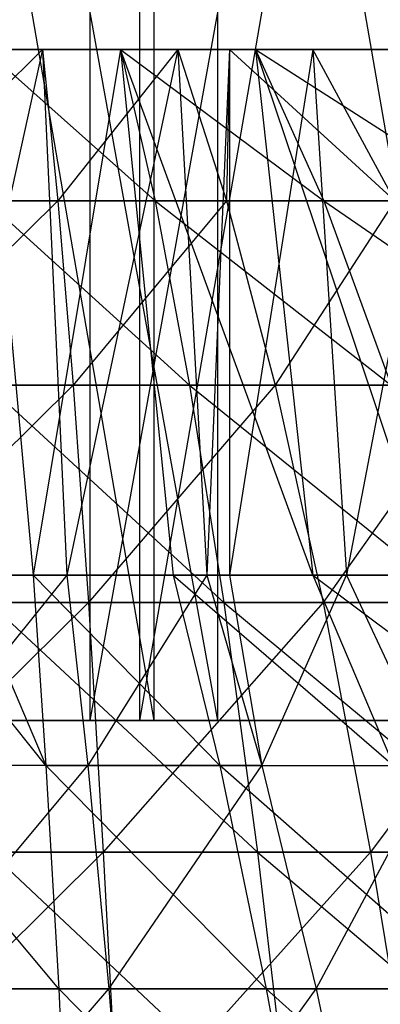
# Model space of a CAD drawing. Extents: x -125 to 125, y -143 to 0.
# Tile 306 of 406: x 0.12 to 1.25, y -26.68 to -23.62. Entities that reach past the tile are written whole.
import ezdxf

# ---------------------------------------------------------------- set-up
doc = ezdxf.new("R2010")
doc.units = 0
doc.header["$LTSCALE"] = 25.4
doc.layers.get('0').update_dxf_attribs({"linetype": 'CONTINUOUS'})

# ---------------------------------------------------------------- blocks, each defined once
blk = doc.blocks.new('NL2500027000_STL_3')
at = {"color": 0}
for p, q in [((-0.4962, -19.8, 18.4933), (0.5415, -25.8, 18.4921)), ((-0.4962, -19.8, 18.4933), (0.5415, -25.8, 18.4921)), ((0.7401, -25.8, 19.9863), (-0.343, -19.8, 19.9971)), ((0.7401, -25.8, 19.9863), (-0.343, -19.8, 19.9971)), ((0.343, -25.8, -19.9971), (1.4251, -19.8, -19.9492)), ((0.343, -25.8, -19.9971), (1.4251, -19.8, -19.9492)), ((0.343, -25.8, -19.9971), (0.343, -19.8, -19.9971)), ((0.343, -25.8, -19.9971), (0.343, -19.8, -19.9971)), ((1.5323, -19.8, -18.4364), (0.4962, -25.8, -18.4933)), ((1.5323, -19.8, -18.4364), (0.4962, -25.8, -18.4933)), ((0.4962, -19.8, -18.4933), (0.4962, -25.8, -18.4933)), ((0.4962, -19.8, -18.4933), (0.4962, -25.8, -18.4933)), ((0.5415, -19.8, 18.4921), (0.5415, -25.8, 18.4921)), ((0.5415, -19.8, 18.4921), (0.5415, -25.8, 18.4921)), ((0.5415, -19.8, 18.4921), (1.5775, -25.8, 18.4326)), ((0.5415, -19.8, 18.4921), (1.5775, -25.8, 18.4326)), ((0.7401, -25.8, 19.9863), (0.7401, -19.8, 19.9863)), ((0.7401, -25.8, 19.9863), (0.7401, -19.8, 19.9863)), ((0.1945, -23.7144, -9.9893), (-0.2829, -24.1847, -12.4569)), ((0.1945, -23.7144, -9.9893), (-0.2829, -24.1847, -12.4569)), ((-0.2268, -23.7144, -9.9886), (0.1945, -23.7144, -9.9893)), ((-0.2268, -23.7144, -9.9886), (0.1945, -23.7144, -9.9893)), ((0.1945, -23.7144, -9.9893), (-0.1654, -25.3479, -9.9898)), ((0.1945, -23.7144, -9.9893), (-0.1654, -25.3479, -9.9898)), ((0.4374, -23.7144, 9.9816), (0.0162, -23.7144, 9.9912)), ((0.0162, -23.7144, 9.9912), (0.5454, -24.1847, 12.4481)), ((0.0162, -23.7144, 9.9912), (0.5454, -24.1847, 12.4481)), ((0.0162, -23.7144, 9.9912), (0.1654, -25.3479, 9.9898)), ((0.0162, -23.7144, 9.9912), (0.1654, -25.3479, 9.9898)), ((0.4374, -23.7144, 9.9816), (0.0162, -23.7144, 9.9912)), ((0.4374, -23.7144, 9.9816), (0.1654, -25.3479, 9.9898)), ((0.4374, -23.7144, 9.9816), (0.1654, -25.3479, 9.9898)), ((0.1945, -23.7144, -9.9893), (0.2425, -24.1847, -12.4577)), ((0.1945, -23.7144, -9.9893), (0.2425, -24.1847, -12.4577)), ((0.1945, -23.7144, -9.9893), (0.6154, -23.7144, -9.9722)), ((0.1945, -23.7144, -9.9893), (0.6154, -23.7144, -9.9722)), ((0.1945, -23.7144, -9.9893), (0.2705, -25.3479, -9.9875)), ((0.1945, -23.7144, -9.9893), (0.2705, -25.3479, -9.9875)), ((0.6154, -23.7144, -9.9722), (0.2425, -24.1847, -12.4577)), ((0.6154, -23.7144, -9.9722), (0.2425, -24.1847, -12.4577)), ((0.6154, -23.7144, -9.9722), (0.2705, -25.3479, -9.9875)), ((0.6154, -23.7144, -9.9722), (0.2705, -25.3479, -9.9875)), ((0.8578, -23.7144, 9.9543), (0.4374, -23.7144, 9.9816)), ((0.4374, -23.7144, 9.9816), (1.0697, -24.1847, 12.4141)), ((0.4374, -23.7144, 9.9816), (1.0697, -24.1847, 12.4141)), ((0.4374, -23.7144, 9.9816), (0.5454, -24.1847, 12.4481)), ((0.4374, -23.7144, 9.9816), (0.5454, -24.1847, 12.4481)), ((0.8578, -23.7144, 9.9543), (0.4374, -23.7144, 9.9816)), ((1.0354, -25.3479, 9.9374), (0.4374, -23.7144, 9.9816)), ((0.4374, -23.7144, 9.9816), (0.601, -25.3479, 9.9731)), ((0.4374, -23.7144, 9.9816), (0.601, -25.3479, 9.9731)), ((1.0354, -25.3479, 9.9374), (0.4374, -23.7144, 9.9816)), ((0.6154, -23.7144, -9.9722), (0.7675, -24.1847, -12.4364)), ((0.6154, -23.7144, -9.9722), (0.7675, -24.1847, -12.4364)), ((0.6154, -23.7144, -9.9722), (0.7767, -23.7144, -9.9609)), ((0.6154, -23.7144, -9.9722), (0.7767, -23.7144, -9.9609)), ((0.6154, -23.7144, -9.9722), (0.7059, -25.3479, -9.9662)), ((0.6154, -23.7144, -9.9722), (0.7059, -25.3479, -9.9662)), ((0.7767, -23.7144, -9.9609), (0.7059, -25.3479, -9.9662)), ((0.7767, -23.7144, -9.9609), (0.7059, -25.3479, -9.9662)), ((0.7767, -23.7144, -9.9609), (0.7675, -24.1847, -12.4364)), ((0.7767, -23.7144, -9.9609), (0.7675, -24.1847, -12.4364)), ((0.7767, -23.7144, -9.9609), (1.2911, -24.1847, -12.393)), ((0.7767, -23.7144, -9.9609), (1.2911, -24.1847, -12.393)), ((0.7767, -23.7144, -9.9609), (1.0353, -23.7144, -9.9374)), ((1.0353, -23.7144, -9.9374), (0.7767, -25.3479, -9.9609)), ((1.0353, -23.7144, -9.9374), (0.7767, -25.3479, -9.9609)), ((0.7767, -23.7144, -9.9609), (1.0353, -23.7144, -9.9374)), ((0.7767, -23.7144, -9.9609), (0.7767, -25.3479, -9.9609)), ((0.7767, -23.7144, -9.9609), (0.7767, -25.3479, -9.9609)), ((1.2766, -23.7144, 9.9093), (0.8578, -23.7144, 9.9543)), ((0.8578, -23.7144, 9.9543), (1.5921, -24.1847, 12.358)), ((0.8578, -23.7144, 9.9543), (1.5921, -24.1847, 12.358)), ((0.8578, -23.7144, 9.9543), (1.0697, -24.1847, 12.4141)), ((0.8578, -23.7144, 9.9543), (1.0697, -24.1847, 12.4141)), ((0.8578, -23.7144, 9.9543), (1.0354, -25.3479, 9.9374)), ((0.8578, -23.7144, 9.9543), (1.0354, -25.3479, 9.9374)), ((0.8578, -23.7144, 9.9543), (1.4077, -25.3479, 9.8915)), ((1.2766, -23.7144, 9.9093), (0.8578, -23.7144, 9.9543)), ((0.8578, -23.7144, 9.9543), (1.4077, -25.3479, 9.8915)), ((1.2911, -24.1847, -12.393), (1.0353, -23.7144, -9.9374)), ((1.0353, -23.7144, -9.9374), (1.4533, -23.7144, -9.8849)), ((1.2911, -24.1847, -12.393), (1.0353, -23.7144, -9.9374)), ((1.0353, -23.7144, -9.9374), (1.4533, -23.7144, -9.8849)), ((1.0353, -23.7144, -9.9374), (1.14, -25.3479, -9.9259)), ((1.0353, -23.7144, -9.9374), (1.14, -25.3479, -9.9259)), ((1.4533, -23.7144, -9.8849), (1.14, -25.3479, -9.9259)), ((1.4533, -23.7144, -9.8849), (1.14, -25.3479, -9.9259)), ((0.2425, -24.1847, -12.4577), (-0.3384, -24.7581, -14.9033)), ((0.2425, -24.1847, -12.4577), (-0.3384, -24.7581, -14.9033)), ((0.2425, -24.1847, -12.4577), (-0.2829, -24.1847, -12.4569)), ((0.2425, -24.1847, -12.4577), (-0.2829, -24.1847, -12.4569)), ((0.0202, -24.1847, 12.4601), (0.5454, -24.1847, 12.4481)), ((0.0202, -24.1847, 12.4601), (0.5454, -24.1847, 12.4481)), ((0.0202, -24.1847, 12.4601), (0.6525, -24.7581, 14.8928)), ((0.0202, -24.1847, 12.4601), (0.6525, -24.7581, 14.8928)), ((0.7675, -24.1847, -12.4364), (0.2425, -24.1847, -12.4577)), ((0.2425, -24.1847, -12.4577), (0.2902, -24.7581, -14.9043)), ((0.2425, -24.1847, -12.4577), (0.2902, -24.7581, -14.9043)), ((0.7675, -24.1847, -12.4364), (0.2425, -24.1847, -12.4577)), ((0.7675, -24.1847, -12.4364), (0.2902, -24.7581, -14.9043)), ((0.7675, -24.1847, -12.4364), (0.2902, -24.7581, -14.9043)), ((0.5454, -24.1847, 12.4481), (1.0697, -24.1847, 12.4141)), ((0.5454, -24.1847, 12.4481), (1.0697, -24.1847, 12.4141)), ((0.5454, -24.1847, 12.4481), (1.2798, -24.7581, 14.8521)), ((0.5454, -24.1847, 12.4481), (1.2798, -24.7581, 14.8521)), ((0.5454, -24.1847, 12.4481), (0.6525, -24.7581, 14.8928)), ((0.5454, -24.1847, 12.4481), (0.6525, -24.7581, 14.8928)), ((1.2911, -24.1847, -12.393), (0.7675, -24.1847, -12.4364)), ((0.7675, -24.1847, -12.4364), (0.9182, -24.7581, -14.8788)), ((0.7675, -24.1847, -12.4364), (0.9182, -24.7581, -14.8788)), ((1.2911, -24.1847, -12.393), (0.7675, -24.1847, -12.4364)), ((1.2911, -24.1847, -12.393), (0.9182, -24.7581, -14.8788)), ((1.2911, -24.1847, -12.393), (0.9182, -24.7581, -14.8788)), ((1.0697, -24.1847, 12.4141), (1.5921, -24.1847, 12.358)), ((1.0697, -24.1847, 12.4141), (1.5921, -24.1847, 12.358)), ((1.0697, -24.1847, 12.4141), (1.9048, -24.7581, 14.7849)), ((1.0697, -24.1847, 12.4141), (1.9048, -24.7581, 14.7849)), ((1.0697, -24.1847, 12.4141), (1.2798, -24.7581, 14.8521)), ((1.0697, -24.1847, 12.4141), (1.2798, -24.7581, 14.8521)), ((0.2902, -24.7581, -14.9043), (-0.3934, -25.4333, -17.3235)), ((0.2902, -24.7581, -14.9043), (-0.3934, -25.4333, -17.3235)), ((0.2902, -24.7581, -14.9043), (-0.3384, -24.7581, -14.9033)), ((0.2902, -24.7581, -14.9043), (-0.3384, -24.7581, -14.9033)), ((0.0241, -24.7581, 14.9071), (0.6525, -24.7581, 14.8928)), ((0.0241, -24.7581, 14.9071), (0.6525, -24.7581, 14.8928)), ((0.0241, -24.7581, 14.9071), (0.7585, -25.4333, 17.3114)), ((0.0241, -24.7581, 14.9071), (0.7585, -25.4333, 17.3114)), ((0.9182, -24.7581, -14.8788), (0.2902, -24.7581, -14.9043)), ((0.2902, -24.7581, -14.9043), (0.3373, -25.4333, -17.3247)), ((0.2902, -24.7581, -14.9043), (0.3373, -25.4333, -17.3247)), ((0.9182, -24.7581, -14.8788), (0.2902, -24.7581, -14.9043)), ((0.9182, -24.7581, -14.8788), (0.3373, -25.4333, -17.3247)), ((0.9182, -24.7581, -14.8788), (0.3373, -25.4333, -17.3247)), ((0.6525, -24.7581, 14.8928), (1.2798, -24.7581, 14.8521)), ((0.6525, -24.7581, 14.8928), (1.2798, -24.7581, 14.8521)), ((0.6525, -24.7581, 14.8928), (1.4876, -25.4333, 17.264)), ((0.6525, -24.7581, 14.8928), (1.4876, -25.4333, 17.264)), ((0.6525, -24.7581, 14.8928), (0.7585, -25.4333, 17.3114)), ((0.6525, -24.7581, 14.8928), (0.7585, -25.4333, 17.3114)), ((1.5446, -24.7581, -14.8269), (0.9182, -24.7581, -14.8788)), ((0.9182, -24.7581, -14.8788), (1.0673, -25.4333, -17.2951)), ((0.9182, -24.7581, -14.8788), (1.0673, -25.4333, -17.2951)), ((1.5446, -24.7581, -14.8269), (0.9182, -24.7581, -14.8788)), ((1.5446, -24.7581, -14.8269), (1.0673, -25.4333, -17.2951)), ((1.5446, -24.7581, -14.8269), (1.0673, -25.4333, -17.2951)), ((0.2055, -25.9403, 12.4128), (-0.2705, -25.3479, 9.9875)), ((0.2055, -25.9403, 12.4128), (-0.2705, -25.3479, 9.9875)), ((0.2705, -25.3479, -9.9875), (-0.2055, -25.9403, -12.4128)), ((0.2705, -25.3479, -9.9875), (-0.2055, -25.9403, -12.4128)), ((-0.1654, -25.3479, -9.9898), (0.2705, -25.3479, -9.9875)), ((-0.1654, -25.3479, -9.9898), (0.2705, -25.3479, -9.9875)), ((0.1654, -25.3479, 9.9898), (-0.0475, -25.3479, 9.9911)), ((-0.0475, -25.3479, 9.9911), (0.2055, -25.9403, 12.4128)), ((-0.0475, -25.3479, 9.9911), (0.2055, -25.9403, 12.4128)), ((0.1654, -25.3479, 9.9898), (-0.0475, -25.3479, 9.9911)), ((0.601, -25.3479, 9.9731), (0.1654, -25.3479, 9.9898)), ((0.1654, -25.3479, 9.9898), (0.2055, -25.9403, 12.4128)), ((0.1654, -25.3479, 9.9898), (0.2055, -25.9403, 12.4128)), ((0.1654, -25.3479, 9.9898), (0.7467, -25.9403, 12.392)), ((0.1654, -25.3479, 9.9898), (0.7467, -25.9403, 12.392)), ((0.601, -25.3479, 9.9731), (0.1654, -25.3479, 9.9898)), ((0.2705, -25.3479, -9.9875), (0.7059, -25.3479, -9.9662)), ((0.2705, -25.3479, -9.9875), (0.7059, -25.3479, -9.9662)), ((0.2705, -25.3479, -9.9875), (0.3361, -25.9403, -12.4099)), ((0.2705, -25.3479, -9.9875), (0.3361, -25.9403, -12.4099)), ((0.7059, -25.3479, -9.9662), (0.3361, -25.9403, -12.4099)), ((0.7059, -25.3479, -9.9662), (0.3361, -25.9403, -12.4099)), ((1.0354, -25.3479, 9.9374), (0.601, -25.3479, 9.9731)), ((0.601, -25.3479, 9.9731), (0.7467, -25.9403, 12.392)), ((0.601, -25.3479, 9.9731), (0.7467, -25.9403, 12.392)), ((0.601, -25.3479, 9.9731), (1.2866, -25.9403, 12.3476)), ((0.601, -25.3479, 9.9731), (1.2866, -25.9403, 12.3476)), ((1.0354, -25.3479, 9.9374), (0.601, -25.3479, 9.9731)), ((0.7059, -25.3479, -9.9662), (0.7767, -25.3479, -9.9609)), ((0.7059, -25.3479, -9.9662), (0.7767, -25.3479, -9.9609)), ((0.7059, -25.3479, -9.9662), (0.8771, -25.9403, -12.3834)), ((0.7059, -25.3479, -9.9662), (0.8771, -25.9403, -12.3834)), ((0.7767, -25.3479, -9.9609), (1.14, -25.3479, -9.9259)), ((0.7767, -25.3479, -9.9609), (1.14, -25.3479, -9.9259)), ((0.7767, -25.3479, -9.9609), (0.8771, -25.9403, -12.3834)), ((0.7767, -25.3479, -9.9609), (0.8771, -25.9403, -12.3834)), ((0.8771, -25.9403, -12.3834), (1.14, -25.3479, -9.9259)), ((0.8771, -25.9403, -12.3834), (1.14, -25.3479, -9.9259)), ((1.4077, -25.3479, 9.8915), (1.0354, -25.3479, 9.9374)), ((1.0354, -25.3479, 9.9374), (1.2866, -25.9403, 12.3476)), ((1.0354, -25.3479, 9.9374), (1.2866, -25.9403, 12.3476)), ((1.0354, -25.3479, 9.9374), (1.8239, -25.9403, 12.2797)), ((1.0354, -25.3479, 9.9374), (1.8239, -25.9403, 12.2797)), ((1.4077, -25.3479, 9.8915), (1.0354, -25.3479, 9.9374)), ((1.14, -25.3479, -9.9259), (1.5718, -25.3479, -9.8668)), ((1.14, -25.3479, -9.9259), (1.5718, -25.3479, -9.8668)), ((1.14, -25.3479, -9.9259), (1.4165, -25.9403, -12.3334)), ((1.14, -25.3479, -9.9259), (1.4165, -25.9403, -12.3334)), ((0.3373, -25.4333, -17.3247), (-0.4476, -26.2094, -19.7134)), ((0.3373, -25.4333, -17.3247), (-0.4476, -26.2094, -19.7134)), ((0.3373, -25.4333, -17.3247), (-0.3934, -25.4333, -17.3235)), ((0.3373, -25.4333, -17.3247), (-0.3934, -25.4333, -17.3235)), ((0.0281, -25.4333, 17.328), (0.7585, -25.4333, 17.3114)), ((0.0281, -25.4333, 17.328), (0.7585, -25.4333, 17.3114)), ((0.0281, -25.4333, 17.328), (0.8632, -26.2094, 19.6996)), ((0.0281, -25.4333, 17.328), (0.8632, -26.2094, 19.6996)), ((1.0673, -25.4333, -17.2951), (0.3373, -25.4333, -17.3247)), ((0.3373, -25.4333, -17.3247), (0.3838, -26.2094, -19.7148)), ((0.3373, -25.4333, -17.3247), (0.3838, -26.2094, -19.7148)), ((1.0673, -25.4333, -17.2951), (0.3373, -25.4333, -17.3247)), ((1.0673, -25.4333, -17.2951), (0.3838, -26.2094, -19.7148)), ((1.0673, -25.4333, -17.2951), (0.3838, -26.2094, -19.7148)), ((0.7585, -25.4333, 17.3114), (1.4876, -25.4333, 17.264)), ((0.7585, -25.4333, 17.3114), (1.4876, -25.4333, 17.264)), ((0.7585, -25.4333, 17.3114), (1.6929, -26.2094, 19.6457)), ((0.7585, -25.4333, 17.3114), (1.6929, -26.2094, 19.6457)), ((0.7585, -25.4333, 17.3114), (0.8632, -26.2094, 19.6996)), ((0.7585, -25.4333, 17.3114), (0.8632, -26.2094, 19.6996)), ((1.7955, -25.4333, -17.2347), (1.0673, -25.4333, -17.2951)), ((1.0673, -25.4333, -17.2951), (1.2146, -26.2094, -19.6811)), ((1.0673, -25.4333, -17.2951), (1.2146, -26.2094, -19.6811)), ((1.7955, -25.4333, -17.2347), (1.0673, -25.4333, -17.2951)), ((1.7955, -25.4333, -17.2347), (1.2146, -26.2094, -19.6811)), ((1.7955, -25.4333, -17.2347), (1.2146, -26.2094, -19.6811)), ((-0.7401, -25.8, -19.9863), (0.4962, -25.8, -18.4933)), ((-0.7401, -25.8, -19.9863), (0.4962, -25.8, -18.4933)), ((-0.7401, -25.8, -19.9863), (0.343, -25.8, -19.9971)), ((-0.7401, -25.8, -19.9863), (0.343, -25.8, -19.9971)), ((0.4962, -25.8, -18.4933), (-0.5415, -25.8, -18.4921)), ((0.4962, -25.8, -18.4933), (-0.5415, -25.8, -18.4921)), ((0.7401, -25.8, 19.9863), (-0.4962, -25.8, 18.4933)), ((-0.4962, -25.8, 18.4933), (0.5415, -25.8, 18.4921)), ((0.7401, -25.8, 19.9863), (-0.4962, -25.8, 18.4933)), ((-0.4962, -25.8, 18.4933), (0.5415, -25.8, 18.4921)), ((0.7401, -25.8, 19.9863), (-0.343, -25.8, 19.9971)), ((0.7401, -25.8, 19.9863), (-0.343, -25.8, 19.9971)), ((0.343, -25.8, -19.9971), (0.4962, -25.8, -18.4933)), ((0.343, -25.8, -19.9971), (0.4962, -25.8, -18.4933)), ((0.343, -25.8, -19.9971), (1.5323, -25.8, -18.4364)), ((0.343, -25.8, -19.9971), (1.5323, -25.8, -18.4364)), ((0.343, -25.8, -19.9971), (1.4251, -25.8, -19.9492)), ((0.343, -25.8, -19.9971), (1.4251, -25.8, -19.9492)), ((1.5323, -25.8, -18.4364), (0.4962, -25.8, -18.4933)), ((1.5323, -25.8, -18.4364), (0.4962, -25.8, -18.4933)), ((1.821, -25.8, 19.9169), (0.5415, -25.8, 18.4921)), ((0.5415, -25.8, 18.4921), (1.5775, -25.8, 18.4326)), ((1.821, -25.8, 19.9169), (0.5415, -25.8, 18.4921)), ((0.7401, -25.8, 19.9863), (0.5415, -25.8, 18.4921)), ((0.7401, -25.8, 19.9863), (0.5415, -25.8, 18.4921)), ((0.5415, -25.8, 18.4921), (1.5775, -25.8, 18.4326)), ((1.821, -25.8, 19.9169), (0.7401, -25.8, 19.9863)), ((1.821, -25.8, 19.9169), (0.7401, -25.8, 19.9863)), ((0.2055, -25.9403, 12.4128), (-0.3361, -25.9403, 12.4099)), ((0.2055, -25.9403, 12.4128), (-0.3361, -25.9403, 12.4099)), ((0.2452, -26.6347, 14.8085), (-0.3361, -25.9403, 12.4099)), ((0.2452, -26.6347, 14.8085), (-0.3361, -25.9403, 12.4099)), ((-0.2452, -26.6347, -14.8085), (0.3361, -25.9403, -12.4099)), ((-0.2452, -26.6347, -14.8085), (0.3361, -25.9403, -12.4099)), ((0.3361, -25.9403, -12.4099), (-0.2055, -25.9403, -12.4128)), ((0.3361, -25.9403, -12.4099), (-0.2055, -25.9403, -12.4128)), ((0.2055, -25.9403, 12.4128), (0.7467, -25.9403, 12.392)), ((0.8909, -26.6347, 14.7837), (0.2055, -25.9403, 12.4128)), ((0.2055, -25.9403, 12.4128), (0.7467, -25.9403, 12.392)), ((0.2055, -25.9403, 12.4128), (0.2452, -26.6347, 14.8085)), ((0.2055, -25.9403, 12.4128), (0.2452, -26.6347, 14.8085)), ((0.8909, -26.6347, 14.7837), (0.2055, -25.9403, 12.4128)), ((0.8771, -25.9403, -12.3834), (0.3361, -25.9403, -12.4099)), ((0.3361, -25.9403, -12.4099), (0.401, -26.6347, -14.8051)), ((0.3361, -25.9403, -12.4099), (0.401, -26.6347, -14.8051)), ((0.8771, -25.9403, -12.3834), (0.3361, -25.9403, -12.4099)), ((0.401, -26.6347, -14.8051), (0.8771, -25.9403, -12.3834)), ((0.401, -26.6347, -14.8051), (0.8771, -25.9403, -12.3834)), ((0.7467, -25.9403, 12.392), (1.2866, -25.9403, 12.3476)), ((1.5349, -26.6347, 14.7308), (0.7467, -25.9403, 12.392)), ((0.7467, -25.9403, 12.392), (0.8909, -26.6347, 14.7837)), ((0.7467, -25.9403, 12.392), (0.8909, -26.6347, 14.7837)), ((1.5349, -26.6347, 14.7308), (0.7467, -25.9403, 12.392)), ((0.7467, -25.9403, 12.392), (1.2866, -25.9403, 12.3476)), ((0.8771, -25.9403, -12.3834), (1.4165, -25.9403, -12.3334)), ((0.8771, -25.9403, -12.3834), (1.4165, -25.9403, -12.3334)), ((0.8771, -25.9403, -12.3834), (1.0464, -26.6347, -14.7735)), ((0.8771, -25.9403, -12.3834), (1.0464, -26.6347, -14.7735)), ((1.0464, -26.6347, -14.7735), (1.4165, -25.9403, -12.3334)), ((1.0464, -26.6347, -14.7735), (1.4165, -25.9403, -12.3334)), ((0.3838, -26.2094, -19.7148), (-0.5011, -27.0849, -22.0687)), ((0.3838, -26.2094, -19.7148), (-0.5011, -27.0849, -22.0687)), ((0.3838, -26.2094, -19.7148), (-0.4476, -26.2094, -19.7134)), ((0.3838, -26.2094, -19.7148), (-0.4476, -26.2094, -19.7134)), ((0.0319, -26.2094, 19.7185), (0.8632, -26.2094, 19.6996)), ((0.0319, -26.2094, 19.7185), (0.8632, -26.2094, 19.6996)), ((0.0319, -26.2094, 19.7185), (0.9663, -27.0849, 22.0532)), ((0.0319, -26.2094, 19.7185), (0.9663, -27.0849, 22.0532)), ((1.2146, -26.2094, -19.6811), (0.3838, -26.2094, -19.7148)), ((0.3838, -26.2094, -19.7148), (0.4297, -27.0849, -22.0702)), ((0.3838, -26.2094, -19.7148), (0.4297, -27.0849, -22.0702)), ((1.2146, -26.2094, -19.6811), (0.3838, -26.2094, -19.7148)), ((1.2146, -26.2094, -19.6811), (0.4297, -27.0849, -22.0702)), ((1.2146, -26.2094, -19.6811), (0.4297, -27.0849, -22.0702)), ((0.8632, -26.2094, 19.6996), (1.6929, -26.2094, 19.6457)), ((0.8632, -26.2094, 19.6996), (1.6929, -26.2094, 19.6457)), ((0.8632, -26.2094, 19.6996), (1.8951, -27.0849, 21.9929)), ((0.8632, -26.2094, 19.6996), (1.8951, -27.0849, 21.9929)), ((0.8632, -26.2094, 19.6996), (0.9663, -27.0849, 22.0532)), ((0.8632, -26.2094, 19.6996), (0.9663, -27.0849, 22.0532)), ((2.0432, -26.2094, -19.6124), (1.2146, -26.2094, -19.6811)), ((1.2146, -26.2094, -19.6811), (1.3597, -27.0849, -22.0325)), ((1.2146, -26.2094, -19.6811), (1.3597, -27.0849, -22.0325)), ((2.0432, -26.2094, -19.6124), (1.2146, -26.2094, -19.6811)), ((0.2452, -26.6347, 14.8085), (-0.401, -26.6347, 14.8051)), ((0.2452, -26.6347, 14.8085), (-0.401, -26.6347, 14.8051)), ((-0.2843, -27.4297, -17.1728), (0.401, -26.6347, -14.8051)), ((-0.2843, -27.4297, -17.1728), (0.401, -26.6347, -14.8051)), ((-0.2452, -26.6347, -14.8085), (0.401, -26.6347, -14.8051)), ((-0.2452, -26.6347, -14.8085), (0.401, -26.6347, -14.8051)), ((0.8909, -26.6347, 14.7837), (0.2452, -26.6347, 14.8085)), ((0.8909, -26.6347, 14.7837), (0.2452, -26.6347, 14.8085)), ((1.0331, -27.4297, 17.144), (0.2452, -26.6347, 14.8085)), ((0.2452, -26.6347, 14.8085), (0.2843, -27.4297, 17.1728)), ((0.2452, -26.6347, 14.8085), (0.2843, -27.4297, 17.1728)), ((1.0331, -27.4297, 17.144), (0.2452, -26.6347, 14.8085)), ((0.401, -26.6347, -14.8051), (1.0464, -26.6347, -14.7735)), ((0.401, -26.6347, -14.8051), (1.0464, -26.6347, -14.7735)), ((0.401, -26.6347, -14.8051), (0.465, -27.4297, -17.1688)), ((0.401, -26.6347, -14.8051), (0.465, -27.4297, -17.1688)), ((0.465, -27.4297, -17.1688), (1.0464, -26.6347, -14.7735)), ((0.465, -27.4297, -17.1688), (1.0464, -26.6347, -14.7735)), ((1.5349, -26.6347, 14.7308), (0.8909, -26.6347, 14.7837)), ((1.5349, -26.6347, 14.7308), (0.8909, -26.6347, 14.7837)), ((1.7799, -27.4297, 17.0826), (0.8909, -26.6347, 14.7837)), ((0.8909, -26.6347, 14.7837), (1.0331, -27.4297, 17.144)), ((0.8909, -26.6347, 14.7837), (1.0331, -27.4297, 17.144)), ((1.7799, -27.4297, 17.0826), (0.8909, -26.6347, 14.7837)), ((1.0464, -26.6347, -14.7735), (1.6898, -26.6347, -14.7138)), ((1.0464, -26.6347, -14.7735), (1.6898, -26.6347, -14.7138)), ((1.0464, -26.6347, -14.7735), (1.2135, -27.4297, -17.1322)), ((1.0464, -26.6347, -14.7735), (1.2135, -27.4297, -17.1322))]:
    blk.add_line(p, q, dxfattribs=at)

msp = doc.modelspace()

# ---------------------------------------------------------------- block references
at = {"color": 253}
msp.add_blockref('NL2500027000_STL_3', (0, 0), dxfattribs=at)

doc.saveas('drawing.dxf')
